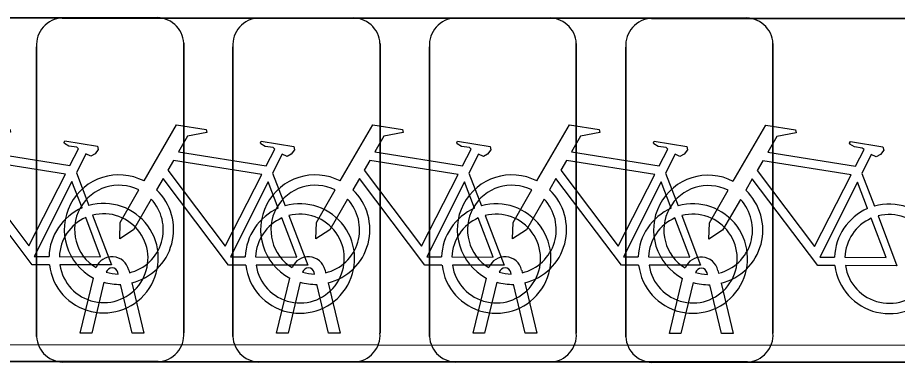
# Model space of a CAD drawing. Extents: x 160732 to 162105, y 387428 to 388479.
# Drawn here: x 160977.719 to 160980.279, y 388317.623 to 388318.625 of the extents above; entities that cross this region are included whole.
import ezdxf

# ---------------------------------------------------------------- set-up
doc = ezdxf.new("R2010")
doc.units = 0
doc.layers.add('IMGEO_Fietsenrek', color=7, linetype='Continuous')
doc.layers.add('IMGEO_Voetpad_open', color=7, linetype='Continuous')

msp = doc.modelspace()

# ---------------------------------------------------------------- linework, layer by layer
at = {"layer": 'IMGEO_Fietsenrek'}
for p, q in [((160977.2779, 388318.6245), (160978.1188, 388318.6245)), ((160978.1188, 388318.6245), (160977.2779, 388318.6245)), ((160977.8489, 388318.6235), (160978.6898, 388318.6235)), ((160978.6898, 388318.6235), (160977.8489, 388318.6235)), ((160978.4199, 388318.6235), (160979.2608, 388318.6235)), ((160979.2608, 388318.6235), (160978.4199, 388318.6235)), ((160978.9919, 388318.6235), (160979.8328, 388318.6235)), ((160979.8328, 388318.6235), (160978.9919, 388318.6235)), ((160979.5629, 388318.6225), (160980.4038, 388318.6225)), ((160980.4038, 388318.6225), (160979.5629, 388318.6225)), ((160978.2025, 388318.5501), (160978.2025, 388317.7092)), ((160978.2025, 388317.7092), (160978.2025, 388318.5501)), ((160978.7735, 388318.5491), (160978.7735, 388317.7082)), ((160978.7735, 388317.7082), (160978.7735, 388318.5491)), ((160979.3445, 388318.5491), (160979.3445, 388317.7082)), ((160979.3445, 388317.7082), (160979.3445, 388318.5491)), ((160979.9165, 388318.5491), (160979.9165, 388317.7082)), ((160979.9165, 388317.7082), (160979.9165, 388318.5491)), ((160977.7745, 388317.6989), (160977.7745, 388318.5398)), ((160977.7745, 388318.5398), (160977.7745, 388317.6989)), ((160978.3455, 388317.6989), (160978.3455, 388318.5398)), ((160978.3455, 388318.5398), (160978.3455, 388317.6989)), ((160978.9175, 388317.6989), (160978.9175, 388318.5398)), ((160978.9175, 388318.5398), (160978.9175, 388317.6989)), ((160979.4885, 388317.6979), (160979.4885, 388318.5388)), ((160979.4885, 388318.5388), (160979.4885, 388317.6979)), ((160977.8902, 388318.1742), (160977.9265, 388318.079)), ((160978.4612, 388318.1732), (160978.4975, 388318.078)), ((160979.0322, 388318.1732), (160979.0685, 388318.078)), ((160979.6042, 388318.1732), (160979.6405, 388318.078)), ((160980.1752, 388318.1722), (160980.2115, 388318.077)), ((160978.0119, 388317.8799), (160978.0109, 388317.8842)), ((160978.0426, 388317.8914), (160978.0444, 388317.8835)), ((160978.5829, 388317.8799), (160978.5819, 388317.8842)), ((160978.6136, 388317.8914), (160978.6154, 388317.8835)), ((160979.1549, 388317.8799), (160979.1539, 388317.8842)), ((160979.1856, 388317.8914), (160979.1874, 388317.8835)), ((160979.7259, 388317.8789), (160979.7249, 388317.8832)), ((160979.7566, 388317.8904), (160979.7584, 388317.8825)), ((160977.9015, 388317.7083), (160977.9398, 388317.8683)), ((160977.9702, 388317.8561), (160977.9349, 388317.7083)), ((160978.0514, 388317.8543), (160978.0864, 388317.7083)), ((160978.4725, 388317.7083), (160978.5108, 388317.8683)), ((160978.5412, 388317.8561), (160978.5059, 388317.7083)), ((160978.6224, 388317.8543), (160978.6574, 388317.7083)), ((160979.0445, 388317.7083), (160979.0828, 388317.8683)), ((160979.1132, 388317.8561), (160979.0779, 388317.7083)), ((160979.1944, 388317.8543), (160979.2294, 388317.7083)), ((160979.6155, 388317.7073), (160979.6538, 388317.8673)), ((160979.6842, 388317.8551), (160979.6489, 388317.7073)), ((160979.7654, 388317.8533), (160979.8004, 388317.7073)), ((160978.053, 388317.7083), (160978.0191, 388317.85)), ((160978.624, 388317.7083), (160978.5901, 388317.85)), ((160979.196, 388317.7083), (160979.1621, 388317.85)), ((160979.767, 388317.7073), (160979.7331, 388317.849)), ((160977.9349, 388317.7083), (160977.9015, 388317.7083)), ((160978.0864, 388317.7083), (160978.053, 388317.7083)), ((160978.5059, 388317.7083), (160978.4725, 388317.7083)), ((160978.6574, 388317.7083), (160978.624, 388317.7083)), ((160979.0779, 388317.7083), (160979.0445, 388317.7083)), ((160979.2294, 388317.7083), (160979.196, 388317.7083)), ((160979.6489, 388317.7073), (160979.6155, 388317.7073)), ((160979.8004, 388317.7073), (160979.767, 388317.7073)), ((160978.1281, 388317.6255), (160977.2872, 388317.6255)), ((160977.2872, 388317.6255), (160978.1281, 388317.6255)), ((160978.6991, 388317.6245), (160977.8582, 388317.6245)), ((160977.8582, 388317.6245), (160978.6991, 388317.6245)), ((160979.2701, 388317.6245), (160978.4292, 388317.6245)), ((160978.4292, 388317.6245), (160979.2701, 388317.6245)), ((160979.8421, 388317.6245), (160979.0012, 388317.6245)), ((160979.0012, 388317.6245), (160979.8421, 388317.6245)), ((160980.4131, 388317.6235), (160979.5722, 388317.6235)), ((160979.5722, 388317.6235), (160980.4131, 388317.6235))]:
    msp.add_line(p, q, dxfattribs=at)
for points in [[(160977.5161, 388318.1512), (160977.6108, 388318.3147), (160977.697, 388318.3009), (160977.6987, 388318.2922), (160977.6426, 388318.2813), (160977.6164, 388318.236), (160977.8716, 388318.1952)], [(160978.0871, 388318.1502), (160978.1818, 388318.3137), (160978.268, 388318.2999), (160978.2697, 388318.2912), (160978.2136, 388318.2803), (160978.1874, 388318.235), (160978.4426, 388318.1942)], [(160978.6581, 388318.1502), (160978.7528, 388318.3137), (160978.839, 388318.2999), (160978.8407, 388318.2912), (160978.7846, 388318.2803), (160978.7584, 388318.235), (160979.0136, 388318.1942)], [(160979.2301, 388318.1502), (160979.3248, 388318.3137), (160979.411, 388318.2999), (160979.4127, 388318.2912), (160979.3566, 388318.2803), (160979.3304, 388318.235), (160979.5856, 388318.1942)], [(160979.8011, 388318.1492), (160979.8958, 388318.3127), (160979.982, 388318.2989), (160979.9837, 388318.2902), (160979.9276, 388318.2793), (160979.9014, 388318.234), (160980.1566, 388318.1932)], [(160977.8716, 388318.1952), (160977.8966, 388318.244), (160977.8915, 388318.248), (160977.8683, 388318.2517), (160977.8556, 388318.2592), (160977.8546, 388318.2623), (160977.8568, 388318.2669), (160977.9516, 388318.2518), (160977.9539, 388318.2415), (160977.9445, 388318.2291), (160977.9321, 388318.2227), (160977.9176, 388318.2289), (160977.8902, 388318.1742)], [(160978.4426, 388318.1942), (160978.4676, 388318.243), (160978.4625, 388318.247), (160978.4393, 388318.2507), (160978.4266, 388318.2582), (160978.4256, 388318.2613), (160978.4278, 388318.2659), (160978.5226, 388318.2508), (160978.5249, 388318.2405), (160978.5155, 388318.2281), (160978.5031, 388318.2217), (160978.4886, 388318.2279), (160978.4612, 388318.1732)], [(160979.0136, 388318.1942), (160979.0386, 388318.243), (160979.0335, 388318.247), (160979.0103, 388318.2507), (160978.9976, 388318.2582), (160978.9966, 388318.2613), (160978.9988, 388318.2659), (160979.0936, 388318.2508), (160979.0959, 388318.2405), (160979.0865, 388318.2281), (160979.0741, 388318.2217), (160979.0596, 388318.2279), (160979.0322, 388318.1732)], [(160979.5856, 388318.1942), (160979.6106, 388318.243), (160979.6055, 388318.247), (160979.5823, 388318.2507), (160979.5696, 388318.2582), (160979.5686, 388318.2613), (160979.5708, 388318.2659), (160979.6656, 388318.2508), (160979.6679, 388318.2405), (160979.6585, 388318.2281), (160979.6461, 388318.2217), (160979.6316, 388318.2279), (160979.6042, 388318.1732)], [(160980.1566, 388318.1932), (160980.1816, 388318.242), (160980.1765, 388318.246), (160980.1533, 388318.2497), (160980.1406, 388318.2572), (160980.1396, 388318.2603), (160980.1418, 388318.2649), (160980.2366, 388318.2498), (160980.2389, 388318.2395), (160980.2295, 388318.2271), (160980.2171, 388318.2207), (160980.2026, 388318.2269), (160980.1752, 388318.1722)], [(160977.8587, 388318.17), (160977.6019, 388318.211), (160977.5852, 388318.1822), (160977.7522, 388317.9619), (160977.8587, 388318.17)], [(160978.4297, 388318.169), (160978.1729, 388318.21), (160978.1562, 388318.1812), (160978.3232, 388317.9609), (160978.4297, 388318.169)], [(160979.0007, 388318.169), (160978.7439, 388318.21), (160978.7272, 388318.1812), (160978.8942, 388317.9609), (160979.0007, 388318.169)], [(160979.5727, 388318.169), (160979.3159, 388318.21), (160979.2992, 388318.1812), (160979.4662, 388317.9609), (160979.5727, 388318.169)], [(160980.1437, 388318.168), (160979.8869, 388318.209), (160979.8702, 388318.1802), (160980.0372, 388317.9599), (160980.1437, 388318.168)], [(160977.8118, 388317.9065), (160977.7621, 388317.9066), (160977.5714, 388318.1583), (160977.5524, 388318.1255)], [(160977.9067, 388318.072), (160977.8774, 388318.1488), (160977.768, 388317.9307), (160977.8107, 388317.9306)], [(160978.3828, 388317.9055), (160978.3331, 388317.9056), (160978.1424, 388318.1573), (160978.1234, 388318.1245)], [(160978.4777, 388318.071), (160978.4484, 388318.1478), (160978.339, 388317.9297), (160978.3817, 388317.9296)], [(160978.9538, 388317.9055), (160978.9041, 388317.9056), (160978.7134, 388318.1573), (160978.6944, 388318.1245)], [(160979.0487, 388318.071), (160979.0194, 388318.1478), (160978.91, 388317.9297), (160978.9527, 388317.9296)], [(160979.5258, 388317.9055), (160979.4761, 388317.9056), (160979.2854, 388318.1573), (160979.2664, 388318.1245)], [(160979.6207, 388318.071), (160979.5914, 388318.1478), (160979.482, 388317.9297), (160979.5247, 388317.9296)], [(160980.0968, 388317.9045), (160980.0471, 388317.9046), (160979.8564, 388318.1563), (160979.8374, 388318.1235)], [(160980.1917, 388318.07), (160980.1624, 388318.1468), (160980.053, 388317.9287), (160980.0957, 388317.9286)], [(160978.1078, 388318.0977), (160978.0562, 388318.0085), (160978.0163, 388317.9825), (160978.0175, 388318.03), (160978.072, 388318.1242)], [(160978.6788, 388318.0977), (160978.6272, 388318.0085), (160978.5873, 388317.9825), (160978.5885, 388318.03), (160978.643, 388318.1242)], [(160979.2508, 388318.0977), (160979.1992, 388318.0085), (160979.1593, 388317.9825), (160979.1605, 388318.03), (160979.215, 388318.1242)], [(160979.8218, 388318.0967), (160979.7702, 388318.0075), (160979.7303, 388317.9815), (160979.7315, 388318.029), (160979.786, 388318.1232)], [(160977.8407, 388317.9305), (160977.9606, 388317.9303), (160977.9174, 388318.0439)], [(160977.9372, 388318.0508), (160977.9922, 388317.9062), (160977.8421, 388317.9065)], [(160978.4117, 388317.9295), (160978.5316, 388317.9293), (160978.4884, 388318.0429)], [(160978.5082, 388318.0498), (160978.5632, 388317.9052), (160978.4131, 388317.9055)], [(160978.9827, 388317.9295), (160979.1026, 388317.9293), (160979.0594, 388318.0429)], [(160979.0792, 388318.0498), (160979.1342, 388317.9052), (160978.9841, 388317.9055)], [(160979.5547, 388317.9295), (160979.6746, 388317.9293), (160979.6314, 388318.0429)], [(160979.6512, 388318.0498), (160979.7062, 388317.9052), (160979.5561, 388317.9055)], [(160980.1257, 388317.9285), (160980.2456, 388317.9283), (160980.2024, 388318.0419)], [(160980.2222, 388318.0488), (160980.2772, 388317.9042), (160980.1271, 388317.9045)]]:
    msp.add_lwpolyline(points, dxfattribs=at)
for centre, radius, start, end in [((160977.8522, 388318.5456), 0.0779, 92.4484, 184.2845), ((160977.8522, 388318.5456), 0.0779, 92.4484, 184.2845), ((160978.1246, 388318.5468), 0.0779, 2.4484, 94.2845), ((160978.1246, 388318.5468), 0.0779, 2.4484, 94.2845), ((160978.4232, 388318.5456), 0.0779, 92.4484, 184.2845), ((160978.4232, 388318.5456), 0.0779, 92.4484, 184.2845), ((160978.6956, 388318.5458), 0.0779, 2.4484, 94.2845), ((160978.6956, 388318.5458), 0.0779, 2.4484, 94.2845), ((160978.9952, 388318.5456), 0.0779, 92.4484, 184.2845), ((160978.9952, 388318.5456), 0.0779, 92.4484, 184.2845), ((160979.2666, 388318.5458), 0.0779, 2.4484, 94.2845), ((160979.2666, 388318.5458), 0.0779, 2.4484, 94.2845), ((160979.5662, 388318.5446), 0.0779, 92.4484, 184.2845), ((160979.5662, 388318.5446), 0.0779, 92.4484, 184.2845), ((160979.8386, 388318.5458), 0.0779, 2.4484, 94.2845), ((160979.8386, 388318.5458), 0.0779, 2.4484, 94.2845), ((160978.0141, 388318.0089), 0.159, 62.6766, 242.1369), ((160978.5851, 388318.0089), 0.159, 62.6766, 242.1369), ((160979.1571, 388318.0089), 0.159, 62.6766, 242.1369), ((160979.7281, 388318.0079), 0.159, 62.6766, 242.1369), ((160978.0141, 388318.0089), 0.129, 63.3192, 238.903), ((160978.5851, 388318.0089), 0.129, 63.3192, 238.903), ((160979.1571, 388318.0089), 0.129, 63.3192, 238.903), ((160979.7281, 388318.0079), 0.129, 63.3192, 238.903), ((160978.0141, 388318.0089), 0.159, 283.5766, 46.6042), ((160978.5851, 388318.0089), 0.159, 283.5766, 46.6042), ((160979.1571, 388318.0089), 0.159, 283.5766, 46.6042), ((160979.7281, 388318.0079), 0.159, 283.5766, 46.6042), ((160977.9697, 388317.9259), 0.159, 187.0065, 105.7708), ((160978.0141, 388318.0089), 0.129, 283.6043, 43.4302), ((160978.5407, 388317.9249), 0.159, 187.0065, 105.7708), ((160978.5851, 388318.0089), 0.129, 283.6043, 43.4302), ((160979.1117, 388317.9249), 0.159, 187.0065, 105.7708), ((160979.1571, 388318.0089), 0.129, 283.6043, 43.4302), ((160979.6837, 388317.9249), 0.159, 187.0065, 105.7708), ((160979.7281, 388318.0079), 0.129, 283.6043, 43.4302), ((160980.2547, 388317.9239), 0.159, 187.0065, 105.7708), ((160977.9697, 388317.9259), 0.159, 113.3408, 178.3217), ((160978.5407, 388317.9249), 0.159, 113.3408, 178.3217), ((160979.1117, 388317.9249), 0.159, 113.3408, 178.3217), ((160979.6837, 388317.9249), 0.159, 113.3408, 178.3217), ((160980.2547, 388317.9239), 0.159, 113.3408, 178.3217), ((160977.9697, 388317.9259), 0.129, 113.923, 177.9556), ((160977.9697, 388317.9259), 0.129, 188.6715, 104.5883), ((160978.5407, 388317.9249), 0.129, 113.923, 177.9556), ((160978.5407, 388317.9249), 0.129, 188.6715, 104.5883), ((160979.1117, 388317.9249), 0.129, 113.923, 177.9556), ((160979.1117, 388317.9249), 0.129, 188.6715, 104.5883), ((160979.6837, 388317.9249), 0.129, 113.923, 177.9556), ((160979.6837, 388317.9249), 0.129, 188.6715, 104.5883), ((160980.2547, 388317.9239), 0.129, 113.923, 177.9556), ((160980.2547, 388317.9239), 0.129, 188.6715, 104.5883), ((160977.9939, 388317.8803), 0.0499, 12.8025, 158.6934), ((160978.5649, 388317.8803), 0.0499, 12.8025, 158.6934), ((160979.1369, 388317.8803), 0.0499, 12.8025, 158.6934), ((160979.7079, 388317.8793), 0.0499, 12.8025, 158.6934), ((160977.9939, 388317.8803), 0.0174, 12.8025, 163.4502), ((160978.0141, 388318.0089), 0.129, 253.415, 269.0204), ((160978.5649, 388317.8803), 0.0174, 12.8025, 163.4502), ((160978.5851, 388318.0089), 0.129, 253.415, 269.0204), ((160979.1369, 388317.8803), 0.0174, 12.8025, 163.4502), ((160979.1571, 388318.0089), 0.129, 253.415, 269.0204), ((160979.7079, 388317.8793), 0.0174, 12.8025, 163.4502), ((160979.7281, 388318.0079), 0.129, 253.415, 269.0204), ((160978.0141, 388318.0089), 0.159, 253.9967, 271.7867), ((160978.5851, 388318.0089), 0.159, 253.9967, 271.7867), ((160979.1571, 388318.0089), 0.159, 253.9967, 271.7867), ((160979.7281, 388318.0079), 0.159, 253.9967, 271.7867), ((160977.8524, 388317.7022), 0.0779, 182.4484, 274.2845), ((160977.8524, 388317.7022), 0.0779, 182.4484, 274.2845), ((160978.1248, 388317.7034), 0.0779, 272.4484, 4.2845), ((160978.1248, 388317.7034), 0.0779, 272.4484, 4.2845), ((160978.4234, 388317.7022), 0.0779, 182.4484, 274.2845), ((160978.4234, 388317.7022), 0.0779, 182.4484, 274.2845), ((160978.6958, 388317.7024), 0.0779, 272.4484, 4.2845), ((160978.6958, 388317.7024), 0.0779, 272.4484, 4.2845), ((160978.9954, 388317.7022), 0.0779, 182.4484, 274.2845), ((160978.9954, 388317.7022), 0.0779, 182.4484, 274.2845), ((160979.2668, 388317.7024), 0.0779, 272.4484, 4.2845), ((160979.2668, 388317.7024), 0.0779, 272.4484, 4.2845), ((160979.8388, 388317.7024), 0.0779, 272.4484, 4.2845), ((160979.8388, 388317.7024), 0.0779, 272.4484, 4.2845), ((160979.5664, 388317.7012), 0.0779, 182.4484, 274.2845), ((160979.5664, 388317.7012), 0.0779, 182.4484, 274.2845)]:
    msp.add_arc(centre, radius, start, end, dxfattribs=at)
at = {"layer": 'IMGEO_Voetpad_open'}
msp.add_lwpolyline([(160957.054, 388317.687), (160980.438, 388317.673)], dxfattribs=at)

doc.saveas('drawing.dxf')
